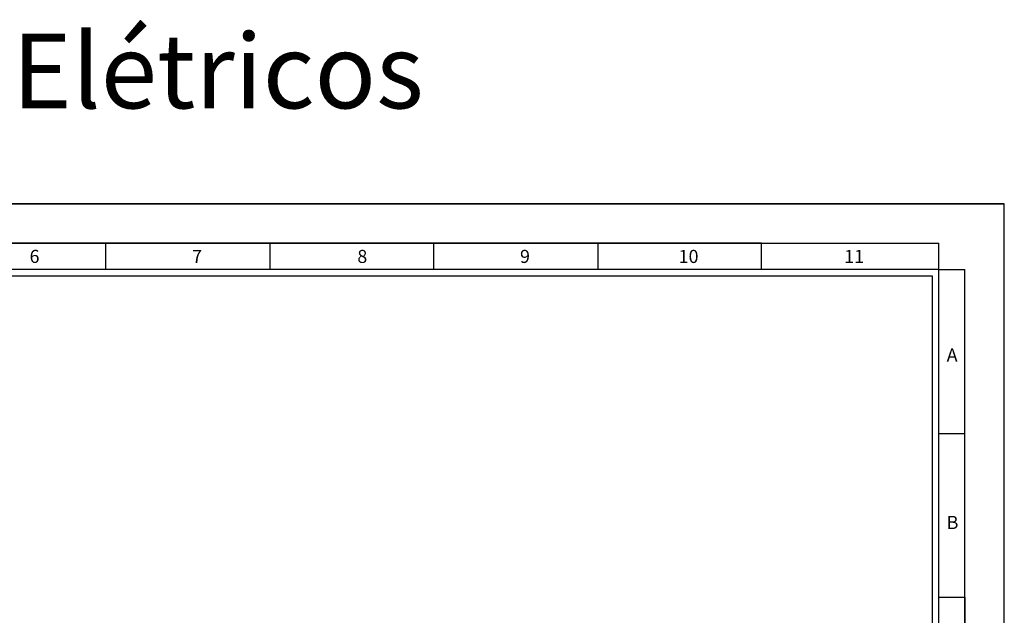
# Model space of a CAD drawing. Header units: millimetres. Extents: x -559 to 10735, y -2326 to 222.
# Tile 550 of 656: x 5444 to 5741, y -1281 to -1102. Entities that reach past the tile are written whole.
import ezdxf

# ---------------------------------------------------------------- set-up
doc = ezdxf.new("R2010")
doc.units = ezdxf.units.MM
doc.header["$LTSCALE"] = 4
doc.layers.add('Modelo', color=251, linetype='Continuous')
doc.layers.add('Titulos de Pagina', color=1, linetype='Continuous')
doc.styles.add('STYLE1', font='txt', dxfattribs={"width": 0.8})

msp = doc.modelspace()

# ---------------------------------------------------------------- linework, layer by layer
at = {"layer": 'Modelo'}
for p, q in [((5153.96, -1157.17), (5741.22, -1157.17)), ((5668.06, -1169.03), (5173.74, -1169.03)), ((5371.47, -1169.03), (5470.33, -1169.03)), ((5470.33, -1176.94), (5470.33, -1169.03)), ((5470.33, -1169.03), (5569.2, -1169.03)), ((5519.76, -1169.03), (5519.76, -1176.94)), ((5569.2, -1176.94), (5569.2, -1169.03)), ((5569.2, -1169.03), (5668.06, -1169.03)), ((5618.63, -1169.03), (5618.63, -1176.94)), ((5668.06, -1176.94), (5668.06, -1169.03)), ((5668.06, -1169.03), (5721.45, -1169.03)), ((5721.45, -1176.94), (5721.45, -1169.03)), ((5721.45, -1176.94), (5729.36, -1176.94)), ((5721.45, -1275.81), (5721.45, -1176.94)), ((5729.36, -1275.81), (5729.36, -1176.94)), ((5721.45, -1226.38), (5729.36, -1226.38)), ((5721.45, -1275.81), (5729.36, -1275.81)), ((5729.36, -1275.81), (5729.36, -1552.63)), ((5729.36, -1374.67), (5729.36, -1275.81))]:
    msp.add_line(p, q, dxfattribs=at)
for points in [[(5153.96, -1572.4), (5741.22, -1572.4), (5741.22, -1157.17), (5153.96, -1157.17)], [(5173.74, -1552.63), (5721.45, -1552.63), (5721.45, -1176.94), (5173.74, -1176.94)], [(5719.47, -1550.65), (5175.71, -1550.65), (5175.71, -1178.92), (5719.47, -1178.92)]]:
    msp.add_lwpolyline(points, close=True, dxfattribs=at)

# ---------------------------------------------------------------- texts
at = {"layer": 'Modelo', "attachment_point": 1}
for s, insert, char_height in [('6', (5447.32, -1171.06), 3.95), ('7', (5496.34, -1171.06), 3.95), ('8', (5546.15, -1171.06), 3.95), ('9', (5595.2, -1171.06), 3.95), ('10', (5643.03, -1171.06), 3.955), ('11', (5692.96, -1171.06), 3.955), ('A', (5723.85, -1200.79), 3.95), ('B', (5723.85, -1251.28), 3.95)]:
    msp.add_mtext_dynamic_manual_height_columns(s, width=54.2922, gutter_width=19.77, heights=[0], dxfattribs=dict(at, insert=insert, char_height=char_height))
at = {"layer": 'Titulos de Pagina', "insert": (5153.96, -1105.93), "char_height": 22.4602, "attachment_point": 1, "style": 'STYLE1'}
msp.add_mtext_dynamic_manual_height_columns('Circuito de Veiculos Elétricos', width=531.4751, gutter_width=112.3, heights=[0], dxfattribs=at)

doc.saveas('drawing.dxf')
